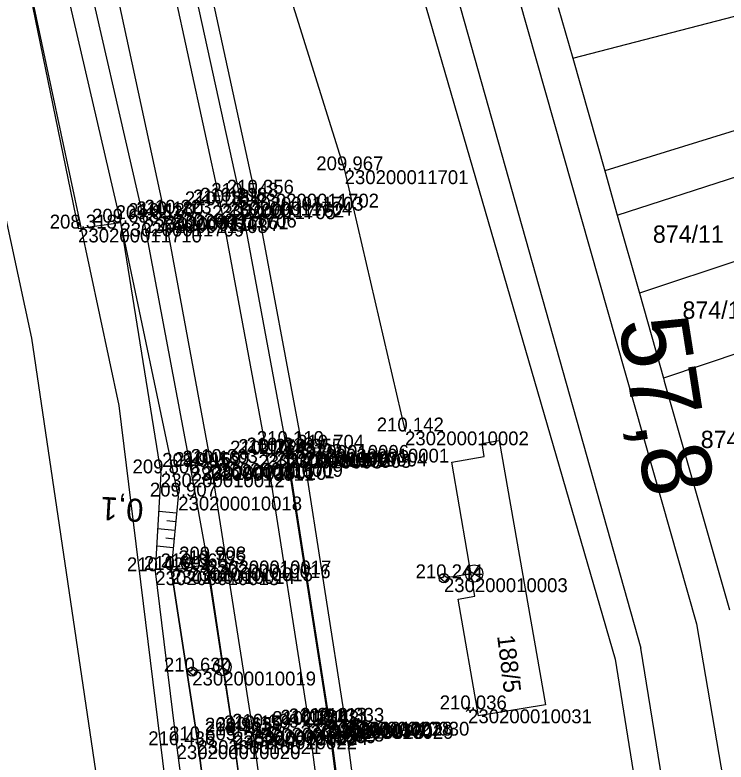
# Model space of a CAD drawing. Extents: x -563148 to -561712, y -1182311 to -1179502.
# Drawn here: x -562718 to -562656.5, y -1180026.5 to -1179961.9 of the extents above; entities that cross this region are included whole.
import ezdxf

# ---------------------------------------------------------------- set-up
doc = ezdxf.new("R2010")
doc.units = 0
for name, color, linetype in [('Vrstva 1', 7, 'Continuous'), ('Vrstva 14', 7, 'Continuous'), ('Vrstva 25', 7, 'Continuous'), ('Vrstva 4', 7, 'Continuous'), ('Vrstva 48', 7, 'Continuous'), ('Vrstva 49', 7, 'Continuous'), ('Vrstva 53', 7, 'Continuous'), ('Vrstva 55', 7, 'Continuous'), ('Vrstva 56', 7, 'Continuous'), ('Vrstva 57', 7, 'Continuous'), ('Vrstva 60', 7, 'Continuous'), ('Vrstva 61', 7, 'Continuous'), ('Vrstva 7', 7, 'Continuous')]:
    doc.layers.add(name, color=color, linetype=linetype)

msp = doc.modelspace()

# ---------------------------------------------------------------- linework, layer by layer
at = {"layer": 'Vrstva 1'}
for points in [[(-562740.598, -1179837.766), (-562732.509, -1179861.484), (-562724.708, -1179885.123), (-562717.351, -1179909.068), (-562710.475, -1179933.752), (-562705.636, -1179953.239), (-562700.206, -1179978.17), (-562696.197, -1179999.761), (-562692.551, -1180023.175), (-562689.414, -1180047.364), (-562687.098, -1180067.315), (-562684.601, -1180089.769), (-562682.005, -1180113.42)], [(-562745.007, -1179839.354), (-562737.061, -1179862.867), (-562729.087, -1179886.662), (-562721.741, -1179910.683), (-562715.17, -1179934.678), (-562710.388, -1179954.227), (-562705.015, -1179979.197), (-562701.024, -1180000.748), (-562697.431, -1180023.664), (-562694.255, -1180047.811), (-562691.916, -1180067.918), (-562689.436, -1180090.302), (-562686.841, -1180113.856)]]:
    msp.add_lwpolyline(points, dxfattribs=at)
at = {"layer": 'Vrstva 14'}
for points in [[(-562708.479, -1179929.163), (-562709.809, -1179929.515), (-562709.063, -1179932.483), (-562703.908, -1179952.98), (-562698.53, -1179977.594), (-562694.4, -1179999.838), (-562690.742, -1180023.288), (-562687.628, -1180047.308), (-562685.267, -1180067.341), (-562682.923, -1180089.427), (-562680.167, -1180114.478), (-562679.62, -1180119.474), (-562678.231, -1180119.285), (-562678.795, -1180114.297), (-562681.543, -1180089.232), (-562683.879, -1180067.219), (-562686.248, -1180047.116), (-562689.374, -1180023.01), (-562693.012, -1179999.725), (-562697.19, -1179977.322), (-562702.554, -1179952.668), (-562707.742, -1179932.132), (-562708.479, -1179929.163)], [(-562704.457, -1180009.876), (-562702.908, -1180009.65), (-562701.375, -1180009.384), (-562699.101, -1180024.192), (-562695.974, -1180047.96), (-562693.659, -1180067.754), (-562691.151, -1180090.53), (-562688.519, -1180114.291), (-562686.007, -1180137.055), (-562684.701, -1180148.931), (-562683.81, -1180156.835), (-562683.773, -1180157.201), (-562683.577, -1180157.173), (-562683.179, -1180160.788), (-562686.398, -1180161.15), (-562686.854, -1180157.198), (-562687.714, -1180149.264), (-562689.044, -1180137.442), (-562691.641, -1180114.662), (-562694.248, -1180090.83), (-562696.771, -1180068.075), (-562699.07, -1180048.328), (-562702.18, -1180024.606), (-562704.457, -1180009.876)]]:
    msp.add_lwpolyline(points, dxfattribs=at)
at = {"layer": 'Vrstva 25'}
for p, q in [((-562678.886, -1180009.799), (-562677.627, -1180010.599)), ((-562677.772, -1180009.61), (-562678.718, -1180010.764)), ((-562681.256, -1180010.53), (-562680.685, -1180010.948)), ((-562681.004, -1180010.22), (-562680.468, -1180010.611)), ((-562678.988, -1180010.3), (-562680.47, -1180010.53)), ((-562700.655, -1180017.879), (-562699.396, -1180018.681)), ((-562699.54, -1180017.692), (-562700.487, -1180018.844)), ((-562702.772, -1180018.298), (-562702.237, -1180018.69)), ((-562700.756, -1180018.38), (-562702.239, -1180018.609)), ((-562703.025, -1180018.608), (-562702.455, -1180019.026))]:
    msp.add_line(p, q, dxfattribs=at)
for centre, radius in [((-562678.249, -1180010.182), 0.749), ((-562680.865, -1180010.592), 0.4), ((-562700.017, -1180018.262), 0.749), ((-562702.634, -1180018.67), 0.4)]:
    msp.add_circle(centre, radius, dxfattribs=at)
at = {"layer": 'Vrstva 4'}
for points in [[(-562683.721, -1180156.67), (-562685.937, -1180137.111), (-562688.396, -1180114.587), (-562691.083, -1180090.754), (-562693.511, -1180068.129), (-562695.855, -1180048.009), (-562699.08, -1180023.859), (-562701.311, -1180009.058), (-562702.782, -1180000.957), (-562706.808, -1179979.526), (-562712.563, -1179954.534), (-562717.351, -1179935.12), (-562723.98, -1179911.208), (-562730.867, -1179887.274)], [(-562694.597, -1179999.064), (-562690.854, -1180023.004), (-562687.785, -1180047.019), (-562685.386, -1180067.45), (-562683.032, -1180089.38), (-562680.384, -1180113.364), (-562677.963, -1180135.901), (-562675.805, -1180156.217)]]:
    msp.add_lwpolyline(points, dxfattribs=at)
at = {"layer": 'Vrstva 48'}
for p, q in [((-562703.984, -1180004.963), (-562705.533, -1180004.814)), ((-562704.055, -1180005.71), (-562704.816, -1180005.637)), ((-562704.127, -1180006.456), (-562705.619, -1180006.313)), ((-562704.199, -1180007.203), (-562704.931, -1180007.132)), ((-562704.271, -1180007.95), (-562705.705, -1180007.811))]:
    msp.add_line(p, q, dxfattribs=at)
at = {"layer": 'Vrstva 49'}
for p, q in [((-562678.952, -1180021.758), (-562678.598, -1180022.112)), ((-562678.952, -1180022.112), (-562678.598, -1180021.758))]:
    msp.add_line(p, q, dxfattribs=at)
for points in [[(-562718.369, -1179883.329), (-562711.215, -1179906.155), (-562705.108, -1179925.041), (-562702.08, -1179933.762), (-562697.02, -1179951.114), (-562689.45, -1179975.297), (-562684.226, -1179997.893)], [(-562734.256, -1179885.961), (-562736.432, -1179886.652), (-562727.466, -1179913.229), (-562721.413, -1179936.097), (-562717.313, -1179956.854), (-562712.506, -1179980.339), (-562708.843, -1179979.826)], [(-562734.256, -1179885.961), (-562725.928, -1179912.222), (-562719.033, -1179935.499), (-562714.592, -1179954.972), (-562708.843, -1179979.826)], [(-562708.843, -1179979.826), (-562705.345, -1180001.52), (-562705.829, -1180009.988), (-562703.986, -1180025.037), (-562700.86, -1180048.725), (-562697.764, -1180072.504), (-562697.564, -1180074.584), (-562696.435, -1180078.027)], [(-562708.843, -1179979.826), (-562703.845, -1180003.526), (-562704.457, -1180009.876), (-562702.18, -1180024.606), (-562699.07, -1180048.328), (-562696.771, -1180068.075), (-562696.435, -1180078.027)]]:
    msp.add_lwpolyline(points, dxfattribs=at)
at = {"layer": 'Vrstva 53'}
for p, q in [((-562708.95, -1179995.64), (-562723.16, -1179929.01)), ((-562686.66, -1179946.58), (-562666.05, -1180017.58)), ((-562700.4, -1180065.16), (-562708.95, -1179995.64)), ((-562677.57, -1179998.94), (-562676.09, -1179998.68)), ((-562677.38, -1180000.05), (-562677.57, -1179998.94)), ((-562676.09, -1179998.68), (-562672.07, -1180021.53)), ((-562680.17, -1180000.54), (-562677.38, -1180000.05)), ((-562678.19, -1180012.15), (-562680.17, -1180000.54)), ((-562679.64, -1180012.4), (-562678.19, -1180012.15)), ((-562677.86, -1180022.49), (-562679.64, -1180012.4)), ((-562666.05, -1180017.58), (-562648.5, -1180126.87)), ((-562672.07, -1180021.53), (-562677.86, -1180022.49))]:
    msp.add_line(p, q, dxfattribs=at)
at = {"layer": 'Vrstva 55'}
for p, q in [((-562716.52, -1179989.81), (-562731.33, -1179921.05)), ((-562669.72, -1179965.6), (-562631.02, -1179955.54)), ((-562670.97, -1179961.21), (-562669.72, -1179965.6)), ((-562627.21, -1179963.06), (-562666.96, -1179975.34)), ((-562669.72, -1179965.6), (-562666.96, -1179975.34)), ((-562666.96, -1179975.34), (-562665.87, -1179979.18)), ((-562665.87, -1179979.18), (-562655.37, -1179975.78)), ((-562665.87, -1179979.18), (-562663.95, -1179985.93)), ((-562653.13, -1179982.32), (-562663.95, -1179985.93)), ((-562663.95, -1179985.93), (-562661.87, -1179993.27)), ((-562709.89, -1180034.52), (-562716.52, -1179989.81)), ((-562650.66, -1179989.51), (-562661.87, -1179993.27)), ((-562661.87, -1179993.27), (-562661.8, -1179993.53)), ((-562661.8, -1179993.53), (-562656.17, -1180013.33))]:
    msp.add_line(p, q, dxfattribs=at)
at = {"layer": 'Vrstva 56'}
for p, q in [((-562678.76, -1179945.02), (-562659.01, -1180014.55)), ((-562683.71, -1179946), (-562663.84, -1180016.63)), ((-562659.01, -1180014.55), (-562640.31, -1180124.15)), ((-562645.98, -1180126.03), (-562663.84, -1180016.63))]:
    msp.add_line(p, q, dxfattribs=at)
at = {"layer": 'Vrstva 60'}
for p, q in [((-562689.45, -1179975.297), (-562689.45, -1179975.297)), ((-562698.53, -1179977.594), (-562698.53, -1179977.594)), ((-562697.19, -1179977.322), (-562697.19, -1179977.322)), ((-562700.915, -1179978.327), (-562700.915, -1179978.327)), ((-562700.206, -1179978.17), (-562700.206, -1179978.17)), ((-562699.497, -1179978.012), (-562699.497, -1179978.012)), ((-562704.305, -1179979.052), (-562704.305, -1179979.052)), ((-562706.808, -1179979.526), (-562706.808, -1179979.526)), ((-562705.725, -1179979.342), (-562705.725, -1179979.342)), ((-562705.015, -1179979.197), (-562705.015, -1179979.197)), ((-562712.506, -1179980.339), (-562712.506, -1179980.339)), ((-562708.843, -1179979.826), (-562708.843, -1179979.826)), ((-562684.226, -1179997.893), (-562684.226, -1179997.893)), ((-562694.597, -1179999.064), (-562694.597, -1179999.064)), ((-562696.197, -1179999.761), (-562696.197, -1179999.761)), ((-562695.483, -1179999.628), (-562695.483, -1179999.628)), ((-562693.012, -1179999.725), (-562693.012, -1179999.725)), ((-562691.119, -1179999.384), (-562691.119, -1179999.384)), ((-562696.911, -1179999.894), (-562696.911, -1179999.894)), ((-562694.4, -1179999.838), (-562694.4, -1179999.838)), ((-562702.782, -1180000.957), (-562702.782, -1180000.957)), ((-562701.74, -1180000.881), (-562701.74, -1180000.881)), ((-562701.024, -1180000.748), (-562701.024, -1180000.748)), ((-562700.308, -1180000.615), (-562700.308, -1180000.615)), ((-562705.345, -1180001.52), (-562705.345, -1180001.52)), ((-562703.845, -1180003.526), (-562703.845, -1180003.526)), ((-562701.375, -1180009.384), (-562701.375, -1180009.384)), ((-562701.311, -1180009.058), (-562701.311, -1180009.058)), ((-562705.829, -1180009.988), (-562705.829, -1180009.988)), ((-562704.457, -1180009.876), (-562704.457, -1180009.876)), ((-562702.908, -1180009.65), (-562702.908, -1180009.65)), ((-562680.865, -1180010.592), (-562680.865, -1180010.592)), ((-562702.634, -1180018.67), (-562702.634, -1180018.67)), ((-562678.775, -1180021.935), (-562678.775, -1180021.935)), ((-562691.833, -1180023.065), (-562691.833, -1180023.065)), ((-562690.854, -1180023.004), (-562690.854, -1180023.004)), ((-562689.374, -1180023.01), (-562689.374, -1180023.01)), ((-562697.431, -1180023.664), (-562697.431, -1180023.664)), ((-562696.723, -1180023.523), (-562696.723, -1180023.523)), ((-562693.27, -1180023.285), (-562693.27, -1180023.285)), ((-562692.551, -1180023.175), (-562692.551, -1180023.175)), ((-562690.742, -1180023.288), (-562690.742, -1180023.288)), ((-562699.101, -1180024.192), (-562699.101, -1180024.192)), ((-562699.08, -1180023.859), (-562699.08, -1180023.859)), ((-562698.14, -1180023.805), (-562698.14, -1180023.805)), ((-562703.986, -1180025.037), (-562703.986, -1180025.037)), ((-562702.18, -1180024.606), (-562702.18, -1180024.606))]:
    msp.add_line(p, q, dxfattribs=at)
at = {"layer": 'Vrstva 7'}
msp.add_line((-562691.127, -1179999.335), (-562691.111, -1179999.433), dxfattribs=at)
for centre, radius in [((-562691.119, -1179999.384), 0.5), ((-562700.94, -1180001.203), 0.75)]:
    msp.add_circle(centre, radius, dxfattribs=at)

# ---------------------------------------------------------------- texts
at = {"layer": 'Vrstva 48'}
msp.add_text('0,1', height=2, rotation=176.72874, dxfattribs=at).set_placement((-562706.799, -1180003.752))
at = {"layer": 'Vrstva 57'}
for s, p in [('874/11', (-562662.79, -1179981.57)), ('874/12', (-562660.23, -1179988.14)), ('874/13', (-562658.65, -1179999.33))]:
    msp.add_text(s, height=1.5, dxfattribs=at).set_placement(p)
msp.add_text('188/5', height=1.5, rotation=276.90507, dxfattribs=at).set_placement((-562676.264, -1180015.583))
at = {"layer": 'Vrstva 60'}
for s, p in [('230200011701', (-562689.45, -1179976.497)), ('230200011703', (-562698.53, -1179978.794)), ('230200011702', (-562697.19, -1179978.522)), ('230200011705', (-562700.915, -1179979.527)), ('230200011762', (-562700.206, -1179979.37)), ('230200011704', (-562699.497, -1179979.212)), ('230200011706', (-562704.305, -1179980.252)), ('230200011708', (-562706.808, -1179980.726)), ('230200011707', (-562705.725, -1179980.542)), ('230200011761', (-562705.015, -1179980.397)), ('230200011710', (-562712.506, -1179981.539)), ('230200011709', (-562708.843, -1179981.026)), ('230200010002', (-562684.226, -1179999.093)), ('230200010006', (-562694.597, -1180000.264)), ('230200011572', (-562696.197, -1180000.961)), ('230200010007', (-562695.483, -1180000.828)), ('230200010005', (-562694.4, -1180001.038)), ('230200010004', (-562693.012, -1180000.925)), ('230200010001', (-562691.119, -1180000.584)), ('230200010008', (-562696.911, -1180001.094)), ('230200010011', (-562702.782, -1180002.157)), ('230200010010', (-562701.74, -1180002.081)), ('230200011571', (-562701.024, -1180001.948)), ('230200010009', (-562700.308, -1180001.815)), ('230200010012', (-562705.345, -1180002.72)), ('230200010018', (-562703.845, -1180004.726)), ('230200010016', (-562701.375, -1180010.584)), ('230200010017', (-562701.311, -1180010.258)), ('230200010013', (-562705.829, -1180011.188)), ('230200010014', (-562704.457, -1180011.076)), ('230200010015', (-562702.908, -1180010.85)), ('230200010003', (-562680.865, -1180011.792)), ('230200010019', (-562702.634, -1180019.87)), ('230200010031', (-562678.775, -1180023.135)), ('230200010027', (-562691.833, -1180024.265)), ('230200010028', (-562690.854, -1180024.204)), ('230200010030', (-562689.374, -1180024.21)), ('230200011569', (-562697.431, -1180024.864)), ('230200010025', (-562696.723, -1180024.723)), ('230200010026', (-562693.27, -1180024.485)), ('230200011570', (-562692.551, -1180024.375)), ('230200010029', (-562690.742, -1180024.488)), ('230200010022', (-562699.101, -1180025.392)), ('230200010023', (-562699.08, -1180025.059)), ('230200010024', (-562698.14, -1180025.005)), ('230200010020', (-562703.986, -1180026.237)), ('230200010021', (-562702.18, -1180025.806))]:
    msp.add_text(s, height=1.2, dxfattribs=at).set_placement(p)
at = {"layer": 'Vrstva 61'}
for s, p in [('209.967', (-562691.902, -1179975.297)), ('210.548', (-562700.984, -1179977.594)), ('210.356', (-562699.642, -1179977.322)), ('210.181', (-562703.272, -1179978.327)), ('210.181', (-562702.563, -1179978.17)), ('210.218', (-562701.951, -1179978.012)), ('210.223', (-562706.757, -1179979.052)), ('209.852', (-562709.256, -1179979.526)), ('210.180', (-562708.176, -1179979.342)), ('210.180', (-562707.466, -1179979.197)), ('208.318', (-562714.96, -1179980.339)), ('209.688', (-562711.297, -1179979.826)), ('210.142', (-562686.674, -1179997.893)), ('210.110', (-562697.048, -1179999.064)), ('210.218', (-562697.937, -1179999.628)), ('210.355', (-562695.468, -1179999.725)), ('210.704', (-562693.57, -1179999.384)), ('210.172', (-562699.359, -1179999.894)), ('210.172', (-562698.645, -1179999.761)), ('210.487', (-562696.852, -1179999.838)), ('209.905', (-562705.238, -1180000.957)), ('210.169', (-562704.194, -1180000.881)), ('210.169', (-562703.478, -1180000.748)), ('210.203', (-562702.76, -1180000.615)), ('209.806', (-562707.797, -1180001.52)), ('209.907', (-562706.297, -1180003.526)), ('210.735', (-562703.831, -1180009.384)), ('209.908', (-562703.765, -1180009.058)), ('210.420', (-562708.28, -1180009.988)), ('210.601', (-562706.814, -1180009.876)), ('210.665', (-562705.364, -1180009.65)), ('210.244', (-562683.316, -1180010.592)), ('210.630', (-562705.085, -1180018.67)), ('210.036', (-562681.227, -1180021.935)), ('210.113', (-562693.306, -1180023.004)), ('210.333', (-562691.826, -1180023.01)), ('210.159', (-562699.885, -1180023.664)), ('210.199', (-562699.177, -1180023.523)), ('210.184', (-562695.721, -1180023.285)), ('210.184', (-562695.002, -1180023.175)), ('210.213', (-562694.285, -1180023.065)), ('210.481', (-562693.099, -1180023.288)), ('210.733', (-562701.553, -1180024.192)), ('209.963', (-562701.532, -1180023.859)), ('210.159', (-562700.594, -1180023.805)), ('210.605', (-562704.636, -1180024.606)), ('210.436', (-562706.438, -1180025.037))]:
    msp.add_text(s, height=1.2, dxfattribs=at).set_placement(p)
at = {"layer": 'Vrstva 7'}
msp.add_text('57,8', height=6, rotation=278.91086, dxfattribs=at).set_placement((-562665.771, -1179988.364))

doc.saveas('drawing.dxf')
